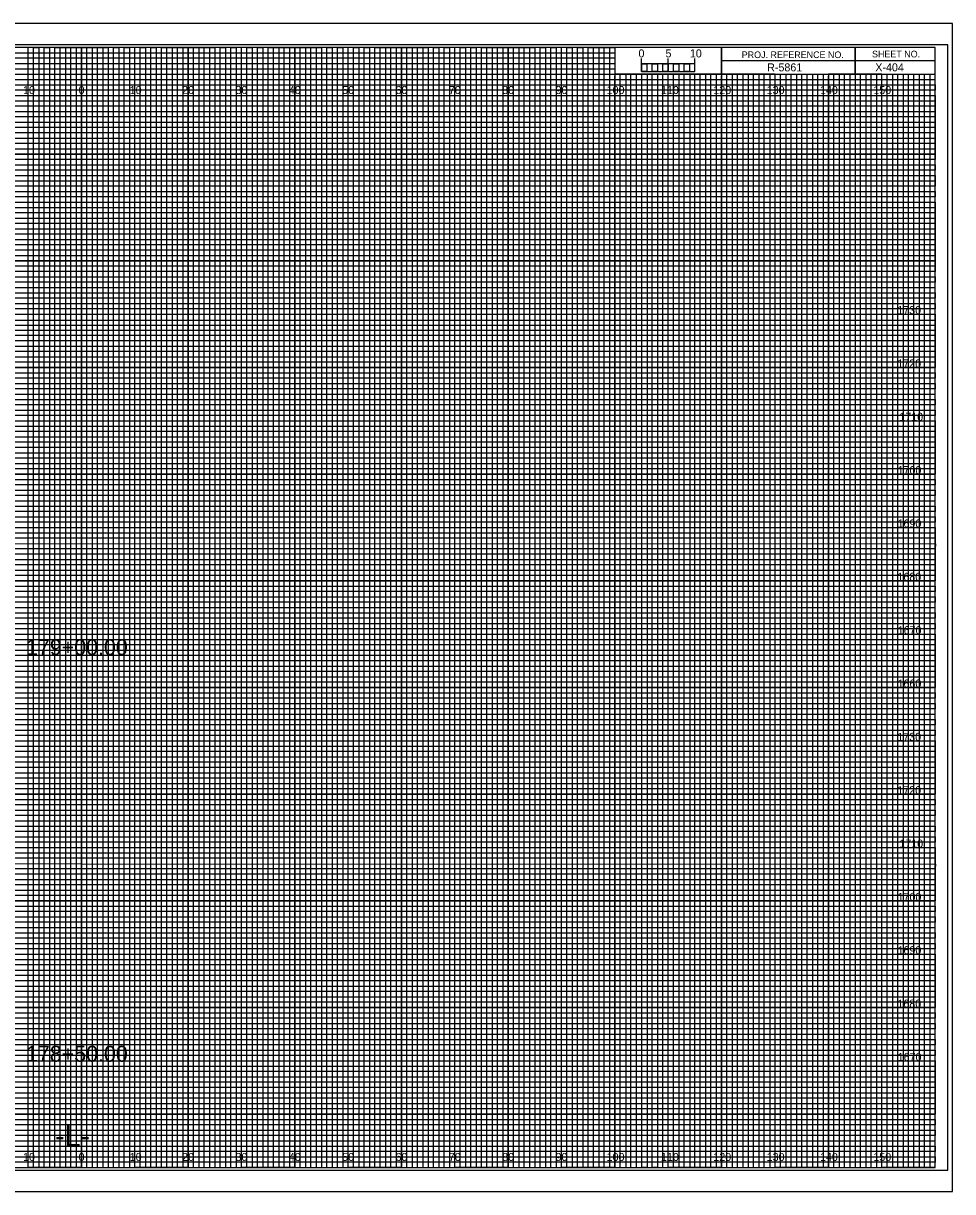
# Model space of a CAD drawing. Extents: x -13 to 323, y -5 to 6154.
# Drawn here: x 149.1 to 323.3, y -4.5 to 214.5 of the extents above; entities that cross this region are included whole.
import ezdxf

# ---------------------------------------------------------------- set-up
doc = ezdxf.new("R2010")
doc.units = 0
for name, color, linetype in [('Exist CMT Ground Line', 7, 'Continuous'), ('Prop Horizontal Alignment', 7, 'Continuous'), ('Prop Retaining Wall', 7, 'Continuous'), ('Prop XS Alignment Label', 7, 'Continuous'), ('Prop XS Bar Scale Labels', 7, 'Continuous'), ('Prop XS DDE', 7, 'Continuous'), ('Prop XS DDE Elevations', 7, 'Continuous'), ('Prop XS DDE Slope Text', 7, 'Continuous'), ('Prop XS Earthwork Shape', 7, 'Continuous'), ('Prop XS Elevation Labels', 7, 'Continuous'), ('Prop XS Project Number', 7, 'Continuous'), ('Prop XS Sheet Number', 7, 'Continuous'), ('Prop XS Station Labels', 7, 'Continuous'), ('Raster_Level_0', 7, 'Continuous'), ('Scratch_Level_3', 7, 'Continuous'), ('Sheet Cutting Line CELL', 7, 'Continuous')]:
    doc.layers.add(name, color=color, linetype=linetype)

msp = doc.modelspace()

# ---------------------------------------------------------------- linework, layer by layer
at = {"layer": 'Exist CMT Ground Line'}
for p, q in [((265, 205.49), (265, 207.9)), ((265, 206.9), (265, 207.9)), ((270, 205.49), (270, 207.9)), ((275, 205.49), (275, 207.9)), ((275, 206.9), (275, 207.9))]:
    msp.add_line(p, q, dxfattribs=at)
for points in [[(275, 206.9), (265, 206.9), (265, 205.49), (275, 205.49)], [(265, 206.9), (266, 206.9), (266, 205.49), (265, 205.49)], [(267, 206.9), (268, 206.9), (268, 205.49), (267, 205.49)], [(269, 206.9), (270, 206.9), (270, 205.49), (269, 205.49)], [(271, 206.9), (272, 206.9), (272, 205.49), (271, 205.49)], [(273, 206.9), (274, 206.9), (274, 205.49), (273, 205.49)]]:
    msp.add_lwpolyline(points, close=True, dxfattribs=at)
at = {"layer": 'Prop Retaining Wall'}
for p, q in [((0, 209), (260, 209)), ((260, 209), (260, 207.98)), ((260, 207.98), (0, 207.98)), ((0, 207), (260, 207)), ((260, 205.89), (0, 205.89)), ((260, 207), (260, 205.89)), ((0, 204), (320, 204))]:
    msp.add_line(p, q, dxfattribs=at)
for points in [[(0, 203), (270, 203), (320, 203), (320, 202), (0, 202)], [(0, 201), (320, 201), (320, 199), (0, 199)], [(0, 198), (320, 198), (320, 197), (0, 196.98)], [(0, 196), (320, 196), (320, 194), (0, 194)], [(0, 193), (320, 193), (320, 192), (0, 192)], [(0, 191), (320, 191), (320, 189), (0, 189)], [(0, 188), (320, 188), (320, 187), (0, 187)], [(0, 186), (320, 186), (320, 184), (0, 184)], [(0, 183), (320, 183), (320, 182), (0, 182)], [(0, 181), (320, 181), (320, 179), (0, 179)], [(0, 178), (320, 178), (320, 177), (0, 177)], [(0, 176), (320, 176), (320, 173.95), (320, 173), (320, 172), (0, 172)], [(0, 174), (320, 174), (320, 173), (0, 173)], [(0, 171), (320, 171), (320, 169), (0, 169.03)], [(0, 169.03), (320, 169), (320, 168), (0, 168)], [(0, 167), (320, 167), (320, 166), (0, 166)], [(0, 164), (320, 164), (320, 163), (0, 163)], [(0, 162), (320, 162), (320, 161), (0, 161)], [(-0.07, 158.89), (320, 158.89), (320, 157.88), (-0.07, 157.88)], [(0, 157), (320, 157), (320, 156), (0, 156)], [(0, 154), (320, 154), (320, 153), (0, 153)], [(0, 152), (320, 152), (320, 151), (0, 151)], [(0, 149), (320, 149), (320, 148), (0, 148)], [(0, 147), (320, 147), (320, 146), (0, 146)], [(0, 144), (320, 144), (320, 143), (0, 143)], [(0, 142), (320, 142), (320, 141), (0, 141)], [(0, 139), (320, 139), (319.99, 137.98), (0, 138)], [(0, 137), (320, 137), (320, 136), (0, 136)], [(0, 134), (320, 134), (320, 133), (0, 133)], [(0, 132), (320, 132), (320, 131), (0, 131)], [(0, 129), (320, 129), (320, 128), (0, 128)], [(0, 127), (320, 127), (320, 126), (0, 126)], [(0, 124), (320, 124), (320, 123), (0, 123)], [(0, 122), (320, 122), (320, 121), (0, 121)], [(0, 119), (320, 119), (320, 118), (0, 118)], [(0, 116.99), (320.07, 116.91), (320, 116), (0, 116)], [(0, 114), (320, 114), (320, 113), (0, 113)], [(0, 112), (320, 112), (320, 111), (0, 111)], [(0, 109), (320, 109), (320, 108), (0, 108)], [(0, 107), (320, 107), (320, 106), (0, 106)], [(0, 104), (320, 104), (320, 103), (0, 103)], [(0, 102), (320, 102), (320, 101), (0, 101)], [(0, 99), (320, 99), (320, 98), (0, 98)], [(0, 97), (320, 97), (320, 96), (0, 96)], [(0, 94), (320, 94), (320, 93), (0, 93)], [(0, 92), (320, 92), (320, 91), (0, 91)], [(0, 89), (320, 89), (320, 88), (0, 88)], [(0, 87), (320, 87), (320, 86), (0, 86)], [(0, 84), (320, 84), (320, 83), (0, 83)], [(0, 82), (320, 82), (320, 81), (0, 81)], [(0, 79), (320, 79), (319.99, 77.98), (0, 78)], [(0, 77), (320, 77), (320, 76), (0, 76)], [(0, 74), (320, 74), (320, 73), (0, 73)], [(0, 72), (320, 72), (320, 71), (0, 71)], [(0, 69), (320, 69), (320, 68), (0, 68)], [(0, 67), (320, 67), (320, 66), (0, 66)], [(0, 64), (320, 64), (320, 63), (0, 63)], [(0, 62), (320, 62), (320, 61), (0, 61)], [(0, 59), (320, 59), (320, 58), (0, 58)], [(0, 56.99), (320.07, 56.91), (320, 56), (0, 56)], [(0, 54), (320, 54), (320, 53), (0, 53)], [(0, 52), (320, 52), (320, 51), (0, 51)], [(0, 49), (320, 49), (320, 48), (0, 48)], [(0, 47), (320, 47), (320, 46), (0, 46)], [(0, 44), (320, 44), (320, 43), (0, 43)], [(0, 42), (320, 42), (320, 41), (0, 41)], [(0, 39), (320, 39), (320, 38), (0, 38)], [(0, 37), (320, 37), (320, 36), (0, 36)], [(0, 34), (320, 34), (320, 33), (0, 33)], [(0, 32), (320, 32), (320, 31), (0, 31)], [(0, 29), (320, 29), (320, 28), (0, 28)], [(0, 27), (320, 27), (320, 26), (0, 26)], [(0, 24), (320, 24), (320, 23), (0, 23)], [(0, 22), (320, 22), (320, 21), (0, 21)], [(0, 19), (320, 19), (320, 18), (0, 18)], [(0, 17), (320, 17), (320, 16), (0, 16)], [(0, 14), (320, 14), (320, 13), (0, 13)], [(0, 12), (320, 12), (320, 11), (0, 11)], [(0, 9), (320, 9), (320, 8), (0, 8)], [(0, 7), (320, 7), (320, 6), (0, 6)], [(0, 4), (320, 4), (320, 3), (0, 3)], [(0, 2), (320, 2), (320, 1), (0, 1)]]:
    msp.add_lwpolyline(points, dxfattribs=at)
at = {"layer": 'Prop XS Alignment Label'}
for p, q in [((305, 210), (305, 205)), ((305, 205), (305, 210)), ((280, 207.5), (280, 205)), ((320, 207.49), (280, 207.49)), ((280, 205), (320, 205))]:
    msp.add_line(p, q, dxfattribs=at)
for points in [[(320, 210), (0, 210), (0, 0), (320, 0)], [(280, 210), (260, 210), (260, 205.03), (280, 205.03)], [(320, 210), (280, 210), (280, 205), (320, 205)]]:
    msp.add_lwpolyline(points, close=True, dxfattribs=at)
at = {"layer": 'Prop XS DDE'}
msp.add_lwpolyline([(-13.4, -4.5), (323.3, -4.5), (323.3, 214.5), (-13.4, 214.5)], close=True, dxfattribs=at)
at = {"layer": 'Prop XS DDE Elevations'}
for p, q in [((150, 0), (150, 210)), ((160, 0), (160, 210)), ((170, 0), (170, 210)), ((180, 0), (180, 210)), ((190, 0), (190, 210)), ((200, 0), (200, 210)), ((210, 0), (210, 210)), ((220, 0), (220, 210)), ((230, 0), (230, 210)), ((240, 0), (240, 210)), ((250, 0), (250, 210)), ((260, 0), (260, 204.69)), ((270, 0), (270, 204.69)), ((280, 0), (280, 204.69)), ((290, 0), (290, 204.69)), ((300, 0), (300, 204.69)), ((310, 0), (310, 204.69)), ((0, 200), (320, 200)), ((0, 190), (320, 190)), ((0, 180), (320, 180)), ((0, 170), (320, 170)), ((0, 160), (320, 160)), ((0, 150), (320, 150)), ((0, 140), (320, 140)), ((0, 130), (320, 130)), ((0, 120), (320, 120)), ((0, 110), (320, 110)), ((0, 100), (320, 100)), ((0, 90), (320, 90)), ((0, 80), (320, 80)), ((0, 70), (320, 70)), ((0, 60), (320, 60)), ((0, 50), (320, 50)), ((0, 40), (320, 40)), ((0, 30), (320, 30)), ((0, 20), (320, 20)), ((0, 10), (320, 10))]:
    msp.add_line(p, q, dxfattribs=at)
at = {"layer": 'Prop XS DDE Slope Text'}
msp.add_lwpolyline([(-10.8, -0.5), (322.4, -0.5), (322.4, 210.5), (-10.8, 210.5)], close=True, dxfattribs=at)
at = {"layer": 'Prop XS Earthwork Shape'}
for p, q in [((150, 210), (140, 210)), ((150, 0), (150, 210)), ((170, 210), (160, 210)), ((160, 210), (160, 0)), ((170, 0), (170, 210)), ((190, 210), (180, 210)), ((180, 210), (180, 0)), ((190, 0), (190, 210)), ((210, 210), (200, 210)), ((200, 210), (200, 0)), ((210, 0), (210, 210)), ((230, 210), (220, 210)), ((220, 210), (220, 0)), ((230, 0), (230, 210)), ((250, 210), (240, 210)), ((240, 210), (240, 0)), ((250, 0), (250, 210)), ((260, 210), (260, 0)), ((270, 0), (270, 205)), ((290, 205), (280, 205)), ((280, 205), (280, 0)), ((290, 0), (290, 205)), ((310, 205), (300, 205)), ((300, 205), (300, 0)), ((310, 0), (310, 205)), ((160, 0), (150, 0)), ((180, 0), (170, 0)), ((200, 0), (190, 0)), ((220, 0), (210, 0)), ((240, 0), (230, 0)), ((260, 0), (250, 0)), ((280, 0), (270, 0)), ((300, 0), (290, 0)), ((320, 0), (310, 0)), ((320, 0), (320, 0))]:
    msp.add_line(p, q, dxfattribs=at)
for points in [[(0, 200), (320, 200), (320, 190), (0, 190)], [(0, 180), (320, 180), (320, 170), (0, 170)], [(0, 160), (320, 160), (320, 150), (0, 150)], [(0, 140), (320, 140), (320, 130), (0, 130)], [(0, 120), (320, 120), (320, 110), (0, 110)], [(0, 100), (320, 100), (320, 90), (0, 90)], [(0, 80), (320, 80), (320, 70), (0, 70)], [(0, 60), (320, 60), (320, 50), (0, 50)], [(0, 40), (320, 40), (320, 30), (0, 30)], [(0, 20), (320, 20), (320, 10), (0, 10)]]:
    msp.add_lwpolyline(points, dxfattribs=at)
at = {"layer": 'Prop XS Elevation Labels'}
for p, q in [((267, 205), (266.01, 205)), ((266.01, 205), (266.01, 0)), ((267, 0), (267, 205)), ((269, 205), (268, 205)), ((268, 205), (268, 0)), ((269, 0), (269, 205)), ((266.01, 0), (265, 0)), ((268, 0), (267, 0))]:
    msp.add_line(p, q, dxfattribs=at)
for points in [[(150, 0), (151, 0), (151, 210), (152, 210), (152, 0)], [(152, 0), (153, 0), (153, 210), (154, 210), (154, 0)], [(155, 0), (156, 0), (156, 210), (157, 210), (157, 0)], [(157, 0), (158, 0), (158, 210), (159, 210), (159, 0)], [(160, 0), (161, 0), (161, 210), (162, 210), (162, 0)], [(162, 0), (163, 0), (163, 210), (164, 210), (164, 0)], [(165, 0), (166, 0), (166, 210), (167, 210), (167, 0)], [(167, 0), (168, 0), (168, 210), (169, 210), (169, 0)], [(170, 0), (171, 0), (171, 210), (172, 210), (172, 0)], [(172, 0), (173, 0), (173, 210), (174, 210), (174, 0)], [(175, 0), (176, 0), (176, 210), (177, 210), (177, 0)], [(177, 0), (178, 0), (178, 210), (179, 210), (179, 0)], [(180, 0), (181, 0), (181, 210), (182, 210), (182, 0)], [(182, 0), (183, 0), (183, 210), (184, 210), (184, 0)], [(185, 0), (186, 0), (186, 210), (187, 210), (187, 0)], [(187, 0), (188, 0), (188, 210), (189, 210), (189, 0)], [(190, 0), (191, 0), (191, 210), (192, 210), (192, 0)], [(192, 0), (193, 0), (193, 210), (194, 210), (194, 0)], [(195, 0), (196, 0), (196, 210), (197, 210), (197, 0)], [(197, 0), (198, 0), (198, 210), (199, 210), (199, 0)], [(200, 0), (201, 0), (201, 210), (202, 210), (202, 0)], [(202, 0), (203, 0), (203, 210), (204, 210), (204, 0)], [(205, 0), (206, 0), (206, 210), (207, 210), (207, 0)], [(207, 0), (208, 0), (208, 210), (209, 210), (209, 0)], [(210, 0), (211, 0), (211, 210), (212, 210), (212, 0)], [(212, 0), (213, 0), (213, 210), (214, 210), (214, 0)], [(215, 0), (216, 0), (216, 210), (217, 210), (217, 0)], [(217, 0), (218, 0), (218, 210), (219, 210), (219, 0)], [(220, 0), (221, 0), (221, 210), (222, 210), (222, 0)], [(222, 0), (223, 0), (223, 210), (224, 210), (224, 0)], [(225, 0), (226, 0), (226, 210), (227, 210), (227, 0)], [(227, 0), (228, 0), (228, 210), (229, 210), (229, 0)], [(230, 0), (231, 0), (231, 210), (232, 210), (232, 0)], [(232, 0), (233, 0), (233, 210), (234, 210), (234, 0)], [(235, 0), (236, 0), (236, 210), (237, 210), (237, 0)], [(237, 0), (238, 0), (238, 210), (239, 210), (239, 0)], [(240, 0), (241, 0), (241, 210), (242, 210), (242, 0)], [(242, 0), (243, 0), (243, 210), (244, 210), (244, 0)], [(245, 0), (246, 0), (246, 210), (247, 210), (247, 0)], [(247, 0), (248, 0), (248, 210), (249, 210), (249, 0)], [(250, 0), (251, 0), (251, 210), (252, 210), (252, 0)], [(252, 0), (253, 0), (253, 210), (254, 210), (254, 0)], [(255, 0), (256, 0), (256, 210), (257, 210), (257, 0)], [(257, 0), (258, 0), (258, 210), (259, 210), (259, 0)], [(260, 0), (261, 0), (261, 205), (262.02, 205), (262.02, 0)], [(262, 0), (263, 0), (263, 205), (263.99, 205), (263.99, 0)], [(270, 0), (270.98, 0), (270.98, 205), (272, 205), (272, 0)], [(272, 0), (273, 0), (273, 205), (274.05, 205), (274.05, 0)], [(275, 0), (276, 0), (276, 205), (277, 205), (277, 0)], [(277, 0), (278, 0), (278, 205), (279, 205), (279, 0)], [(280, 0), (281, 0), (281, 205), (282, 205), (282, 0)], [(282, 0), (283, 0), (283, 205), (284, 205), (284, 0)], [(285, 0), (286, 0), (286, 205), (287, 205), (287, 0)], [(287, 0), (288, 0), (288, 205), (289, 205), (289, 0)], [(290, 0), (291, 0), (291, 205), (292, 205), (292, 0)], [(292, 0), (293, 0), (293, 205), (294, 205), (294, 0)], [(295, 0), (296, 0), (296, 205), (297, 205), (297, 0)], [(297, 0), (298, 0), (298, 205), (299, 205), (299, 0)], [(300, 0), (301, 0), (301, 205), (302, 205), (302, 0)], [(302, 0), (303, 0), (303, 205), (304, 205), (304, 0)], [(305, 0), (306, 0), (306, 205), (307, 205), (307, 0)], [(307, 0), (308, 0), (308, 205), (309, 205), (309, 0)], [(310, 0), (311, 0), (311, 205), (312, 205), (312, 0)], [(312, 0), (313, 0), (313, 205), (314, 205), (314, 0)], [(315, 0), (316, 0), (316, 205), (317, 205), (317, 0)], [(317, 0), (318, 0), (318, 205), (319, 205), (319, 0)]]:
    msp.add_lwpolyline(points, dxfattribs=at)
at = {"layer": 'Prop XS Station Labels'}
for points in [[(145, 0), (155, 0), (155, 210), (165, 210), (165, 0), (175, 0), (175, 210), (185, 210), (185, 0), (195, 0), (195, 210), (205, 210), (205, 0), (215, 0), (215, 210), (225, 210), (225, 0), (235, 0), (235, 210), (245, 210), (245, 0), (255, 0), (255, 210), (259.93, 210), (260, 210), (260, 205), (264.99, 205), (264.99, 0), (275, 0), (275, 205), (285, 205), (285, 0), (295, 0), (295, 205), (305, 205), (305, 0), (315, 0), (315, 205)], [(0, 205), (275, 205)], [(0, 185), (320, 185), (320, 195), (0, 195)], [(0, 165), (320, 165), (320, 175), (0, 175)], [(0, 145), (320, 145), (320, 155), (0, 155)], [(0, 125), (320, 125), (320, 135), (0, 135)], [(0, 105), (320, 105), (320, 115), (0, 115)], [(0, 85), (320, 85), (320, 95), (0, 95)], [(0, 65), (320, 65), (320, 75), (0, 75)], [(0, 45), (320, 45), (320, 55), (0, 55)], [(0, 25), (320, 25), (320, 35), (0, 35)], [(0, 5), (320, 5), (320, 15), (0, 15)]]:
    msp.add_lwpolyline(points, dxfattribs=at)
at = {"layer": 'Sheet Cutting Line CELL'}
for p, q in [((323.3, 214.5), (-13.4, 214.5)), ((-13.4, -4.5), (323.3, -4.5))]:
    msp.add_line(p, q, dxfattribs=at)

# ---------------------------------------------------------------- texts
at = {"layer": 'Exist CMT Ground Line'}
msp.add_text('0', height=1.5, dxfattribs=at).set_placement((264.41, 208.12))
at = {"layer": 'Prop Horizontal Alignment'}
for s, p in [('179+00.00', (149.59, 96.06)), ('178+50.00', (149.59, 19.85))]:
    msp.add_text(s, height=3, dxfattribs=at).set_placement(p)
at = {"layer": 'Prop XS Alignment Label'}
for s, height, p in [('PROJ. REFERENCE NO.', 1.25, (283.77, 207.99)), ('SHEET NO.', 1.25, (308.19, 208.12)), ('-L-', 4, (155.06, 4))]:
    msp.add_text(s, height=height, dxfattribs=at).set_placement(p)
at = {"layer": 'Prop XS Bar Scale Labels'}
for s, p in [('5', (269.47, 208.12)), ('10', (274.04, 208.12))]:
    msp.add_text(s, height=1.5, dxfattribs=at).set_placement(p)
at = {"layer": 'Prop XS Project Number'}
msp.add_text('R-5861', height=1.5, dxfattribs=at).set_placement((288.53, 205.5))
at = {"layer": 'Prop XS Sheet Number'}
msp.add_text('X-404', height=1.5, dxfattribs=at).set_placement((308.8, 205.51))
at = {"layer": 'Raster_Level_0'}
for s, p in [('10', (149.04, 201.25)), ('0', (159.45, 201.25)), ('0', (159.45, 201.25)), ('10', (169.04, 201.25)), ('20', (178.86, 201.25)), ('30', (188.86, 201.25)), ('40', (198.86, 201.25)), ('50', (208.86, 201.25)), ('60', (218.86, 201.25)), ('70', (228.86, 201.25)), ('80', (238.86, 201.25)), ('90', (248.86, 201.25)), ('100', (258.44, 201.25)), ('110', (268.62, 201.25)), ('120', (278.44, 201.25)), ('130', (288.44, 201.25)), ('140', (298.44, 201.25)), ('150', (308.44, 201.25)), ('10', (149.04, 1.25)), ('0', (159.45, 1.25)), ('0', (159.45, 1.25)), ('10', (169.04, 1.25)), ('20', (178.86, 1.25)), ('30', (188.86, 1.25)), ('40', (198.86, 1.25)), ('50', (208.86, 1.25)), ('60', (218.86, 1.25)), ('70', (228.86, 1.25)), ('80', (238.86, 1.25)), ('90', (248.86, 1.25)), ('100', (258.44, 1.25)), ('110', (268.62, 1.25)), ('120', (278.44, 1.25)), ('130', (288.44, 1.25)), ('140', (298.44, 1.25)), ('150', (308.44, 1.25))]:
    msp.add_text(s, height=1.5, dxfattribs=at).set_placement(p)
at = {"layer": 'Scratch_Level_3'}
for s, p in [('1730', (312.92, 160)), ('1720', (312.93, 150)), ('1710', (313.31, 140)), ('1700', (312.98, 130)), ('1690', (312.97, 120)), ('1680', (312.95, 110)), ('1670', (313, 100)), ('1660', (312.97, 90)), ('1730', (312.92, 80)), ('1720', (312.93, 70)), ('1710', (313.31, 60)), ('1700', (312.98, 50)), ('1690', (312.97, 40)), ('1680', (312.95, 30)), ('1670', (313, 20))]:
    msp.add_text(s, height=1.5, dxfattribs=at).set_placement(p)

doc.saveas('drawing.dxf')
